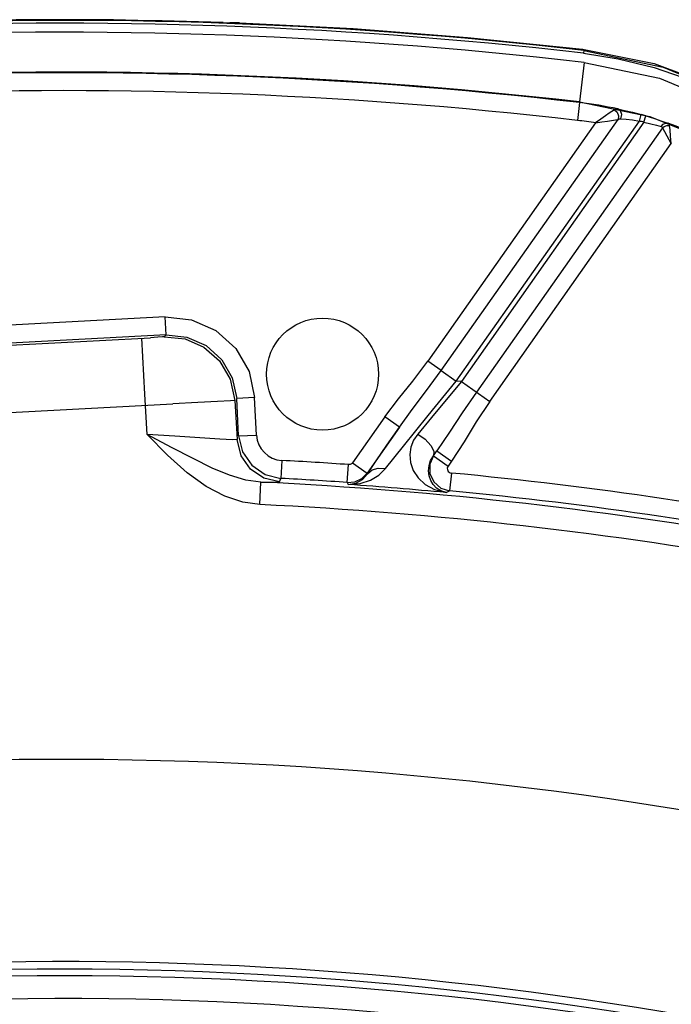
# Model space of a CAD drawing. Extents: x 40.7 to 137.4, y -250.8 to -221.5.
# Tile 293 of 320: x 123.1115 to 123.147, y -237.7536 to -237.6999. Entities that reach past the tile are written whole.
import ezdxf

# ---------------------------------------------------------------- set-up
doc = ezdxf.new("R2010")
doc.units = 0
doc.header["$MEASUREMENT"] = 0
doc.layers.get('0').update_dxf_attribs({"linetype": 'CONTINUOUS'})

msp = doc.modelspace()

# ---------------------------------------------------------------- linework, layer by layer
at = {"color": 6, "linetype": 'Continuous'}
for p, q in [((123.1226242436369, -237.7000987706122), (123.12194654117, -237.7000771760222)), ((123.1225607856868, -237.7000968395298), (123.1230393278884, -237.7001107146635)), ((123.1232881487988, -237.7001151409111), (123.1229863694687, -237.700109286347)), ((123.1232620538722, -237.7001148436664), (123.123259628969, -237.7001148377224)), ((123.1235055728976, -237.7001128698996), (123.1232646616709, -237.7001148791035)), ((123.123486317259, -237.7001126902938), (123.1235055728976, -237.7001128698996)), ((123.1421914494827, -237.7015490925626), (123.1422648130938, -237.7016188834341)), ((123.1422648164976, -237.7016188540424), (123.1422474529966, -237.7017694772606)), ((123.142286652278, -237.7022687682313), (123.1420370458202, -237.704426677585)), ((123.142033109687, -237.7044607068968), (123.141920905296, -237.7054307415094)), ((123.1420324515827, -237.7044606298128), (123.1420363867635, -237.7044266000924)), ((123.1439316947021, -237.7048544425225), (123.1436578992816, -237.7050421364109)), ((123.1441214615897, -237.704806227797), (123.1444905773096, -237.7048831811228)), ((123.1441537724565, -237.7051755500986), (123.144136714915, -237.705373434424)), ((123.1442375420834, -237.7053383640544), (123.1442888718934, -237.7053365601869)), ((123.1444905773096, -237.7048831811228), (123.1449131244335, -237.7049830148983)), ((123.1449131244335, -237.7049830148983), (123.1453966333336, -237.705111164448)), ((123.1452978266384, -237.7054637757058), (123.1453966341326, -237.7051111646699)), ((123.1455416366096, -237.7055336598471), (123.1456446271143, -237.7051822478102)), ((123.1456446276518, -237.705182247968), (123.1461236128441, -237.7053300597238)), ((123.1461236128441, -237.7053300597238), (123.146527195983, -237.7054667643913)), ((123.1429100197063, -237.7055693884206), (123.1337750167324, -237.718537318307)), ((123.1345026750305, -237.7190498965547), (123.1441367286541, -237.7053734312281)), ((123.1353212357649, -237.7196265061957), (123.1452978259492, -237.7054637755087)), ((123.1455416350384, -237.7055336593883), (123.135595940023, -237.7196524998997)), ((123.1465558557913, -237.7058325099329), (123.1364145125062, -237.7202291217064)), ((123.1449139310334, -237.7054038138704), (123.1452978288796, -237.7054637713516)), ((123.1455416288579, -237.7055336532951), (123.1459128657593, -237.705610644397)), ((123.1459128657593, -237.705610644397), (123.1462277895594, -237.7056871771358)), ((123.1462277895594, -237.7056871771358), (123.1464820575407, -237.7057580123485)), ((123.146527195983, -237.7054667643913), (123.146850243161, -237.7055856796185)), ((123.146555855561, -237.7058325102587), (123.1466694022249, -237.7060355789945)), ((123.1467922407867, -237.7057071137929), (123.1469430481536, -237.7057111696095)), ((123.1466694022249, -237.7060355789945), (123.1470354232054, -237.70669718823)), ((123.1371421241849, -237.7207417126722), (123.14703560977, -237.7066969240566)), ((123.1194522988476, -237.7161384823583), (123.1040554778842, -237.71694702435)), ((123.1195033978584, -237.7171137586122), (123.1194521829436, -237.7161384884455)), ((123.1195038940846, -237.7171137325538), (123.1041066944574, -237.7179222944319)), ((123.1195038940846, -237.7171137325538), (123.1194102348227, -237.7172172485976)), ((123.0851902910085, -237.7190248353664), (123.1186592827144, -237.7172664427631)), ((123.1183521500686, -237.720347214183), (123.1181917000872, -237.7172918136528)), ((123.1345026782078, -237.719049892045), (123.1337750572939, -237.7185373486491)), ((123.1345026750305, -237.7190498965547), (123.1353212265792, -237.7196265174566)), ((123.135595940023, -237.7196524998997), (123.1353212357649, -237.7196265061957)), ((123.135595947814, -237.7196525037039), (123.1371421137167, -237.720741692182)), ((123.1184690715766, -237.7225411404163), (123.1183521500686, -237.720347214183)), ((123.0853823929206, -237.7226820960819), (123.1198825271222, -237.7208698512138)), ((123.1232595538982, -237.7206824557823), (123.1233714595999, -237.7228134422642)), ((123.1243279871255, -237.7205277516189), (123.1233527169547, -237.7205789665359)), ((123.1234599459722, -237.7226208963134), (123.1233527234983, -237.7205790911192)), ((123.1244352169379, -237.7225696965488), (123.1243279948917, -237.7205278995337)), ((123.1314231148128, -237.7215818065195), (123.1296657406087, -237.7240765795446)), ((123.1322214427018, -237.7221441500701), (123.1314231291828, -237.7215817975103)), ((123.1322242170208, -237.7221402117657), (123.1304640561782, -237.7246389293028)), ((123.1315425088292, -237.7231279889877), (123.1322242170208, -237.7221402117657)), ((123.1199859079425, -237.7226329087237), (123.1184685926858, -237.7225411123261)), ((123.122430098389, -237.7227925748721), (123.1199859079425, -237.7226329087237)), ((123.1234599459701, -237.7226208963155), (123.1236683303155, -237.7234873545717)), ((123.1234599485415, -237.7226209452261), (123.1244352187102, -237.7225697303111)), ((123.1236683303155, -237.7234873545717), (123.1241708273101, -237.7242183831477)), ((123.1309592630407, -237.7239806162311), (123.1315425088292, -237.7231279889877)), ((123.1314548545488, -237.7244017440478), (123.1324366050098, -237.7231694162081)), ((123.1340699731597, -237.7236968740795), (123.1342613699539, -237.7234298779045)), ((123.1340748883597, -237.723694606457), (123.1342613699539, -237.7234298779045)), ((123.1342613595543, -237.7234298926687), (123.1350596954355, -237.723992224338)), ((123.1258197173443, -237.7239557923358), (123.1257675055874, -237.7249310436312)), ((123.1296657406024, -237.724076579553), (123.1304640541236, -237.7246389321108)), ((123.130484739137, -237.7246826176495), (123.1309592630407, -237.7239806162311)), ((123.1340748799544, -237.7236946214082), (123.1338755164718, -237.7241610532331)), ((123.1340699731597, -237.7236968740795), (123.1340748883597, -237.723694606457)), ((123.1340748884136, -237.7236946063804), (123.1348732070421, -237.7242569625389)), ((123.1350596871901, -237.7239922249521), (123.1348732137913, -237.724256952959)), ((123.1241708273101, -237.7242183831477), (123.1249013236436, -237.7247216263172)), ((123.1293812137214, -237.7251536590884), (123.1294491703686, -237.7241795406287)), ((123.1301702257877, -237.7249330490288), (123.1304640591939, -237.7246389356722)), ((123.1304640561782, -237.7246389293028), (123.130484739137, -237.7246826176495)), ((123.1311001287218, -237.7247544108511), (123.1314548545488, -237.7244017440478)), ((123.1350497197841, -237.7246405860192), (123.1349574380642, -237.7256128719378)), ((123.1246121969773, -237.7263551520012), (123.1246715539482, -237.7251358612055)), ((123.1249013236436, -237.7247216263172), (123.1257675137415, -237.7249308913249)), ((123.1256799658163, -237.7251232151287), (123.1257675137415, -237.7249308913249)), ((123.1293812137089, -237.7251536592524), (123.1294347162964, -237.7252669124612)), ((123.1340937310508, -237.7251258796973), (123.1344734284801, -237.7254606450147)), ((123.1344734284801, -237.7254606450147), (123.1349574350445, -237.725612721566)), ((123.1347606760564, -237.7257038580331), (123.1349574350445, -237.725612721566))]:
    msp.add_line(p, q, dxfattribs=at)
for points in [[(123.1235056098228, -237.7001127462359), (123.1296982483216, -237.7004320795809), (123.1359283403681, -237.7009096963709), (123.1421915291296, -237.7015490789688)], [(123.1421914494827, -237.7015490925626), (123.1461055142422, -237.702327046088), (123.149840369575, -237.703732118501)], [(123.1422473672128, -237.7017694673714), (123.1441368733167, -237.7020670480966), (123.1461024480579, -237.7025499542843), (123.1481533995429, -237.7032544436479), (123.1502854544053, -237.7042242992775), (123.1524739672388, -237.7055080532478), (123.1546797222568, -237.7071561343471)], [(123.1422648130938, -237.7016188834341), (123.1465936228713, -237.7025241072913), (123.1508875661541, -237.7043016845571)], [(123.1422866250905, -237.7022687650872), (123.1463986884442, -237.7031336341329), (123.1504743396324, -237.7048364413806), (123.1543754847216, -237.7074786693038)], [(123.1420363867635, -237.7044266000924), (123.1458724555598, -237.7052184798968), (123.1497270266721, -237.7067862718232), (123.1534571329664, -237.7092425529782)], [(123.1441214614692, -237.704806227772), (123.1440581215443, -237.7048040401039), (123.1439949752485, -237.7048202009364), (123.1439316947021, -237.7048544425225)], [(123.1436578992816, -237.7050421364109), (123.1434524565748, -237.7051848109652), (123.1432017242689, -237.7053611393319), (123.1429100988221, -237.7055694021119)], [(123.1439316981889, -237.7048544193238), (123.1440793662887, -237.7049871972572), (123.1441537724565, -237.7051755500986)], [(123.1442888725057, -237.7053365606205), (123.1443365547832, -237.7051154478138), (123.1442731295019, -237.7049133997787), (123.1441214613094, -237.7048062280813)], [(123.1441367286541, -237.7053734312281), (123.1441870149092, -237.7053508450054), (123.1442375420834, -237.7053383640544)], [(123.1442888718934, -237.7053365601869), (123.1445799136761, -237.7053628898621), (123.1449139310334, -237.7054038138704)], [(123.1429099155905, -237.7055695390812), (123.1432573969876, -237.7055110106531), (123.1435567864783, -237.7054625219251)], [(123.1435567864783, -237.7054625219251), (123.1439981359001, -237.7053941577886), (123.1441367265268, -237.7053734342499)], [(123.1464820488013, -237.705758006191), (123.1465867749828, -237.7056385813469), (123.1467158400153, -237.7055781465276), (123.1468502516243, -237.7055856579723)], [(123.1464820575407, -237.7057580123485), (123.1465199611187, -237.7057754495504), (123.1465441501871, -237.705800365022), (123.1465558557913, -237.7058325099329)], [(123.1465558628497, -237.7058325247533), (123.146650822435, -237.7057570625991), (123.1467922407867, -237.7057071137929)], [(123.1469430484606, -237.7057111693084), (123.1469289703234, -237.7056570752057), (123.1468983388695, -237.7056150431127), (123.1468502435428, -237.7055856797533)], [(123.1470353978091, -237.7066968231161), (123.1469995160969, -237.7062890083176), (123.1469663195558, -237.7059416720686), (123.1469430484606, -237.7057111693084)], [(123.1194522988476, -237.7161384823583), (123.1208946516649, -237.7162897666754), (123.1222215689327, -237.7168802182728), (123.1233011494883, -237.7178524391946), (123.1240267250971, -237.7191099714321), (123.1243279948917, -237.7205278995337)], [(123.1195033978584, -237.7171137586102), (123.1206434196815, -237.7172334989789), (123.1216901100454, -237.7176994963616), (123.1225415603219, -237.7184661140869), (123.1231144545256, -237.719458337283), (123.1233527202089, -237.7205790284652)], [(123.1194102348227, -237.7172172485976), (123.1193130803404, -237.7172264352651), (123.1190497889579, -237.7172436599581), (123.1186592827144, -237.7172664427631)], [(123.119410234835, -237.717217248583), (123.1205479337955, -237.7173364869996), (123.1215610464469, -237.7177801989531), (123.1224116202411, -237.7185252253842), (123.1230059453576, -237.7195228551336), (123.1232595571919, -237.7206825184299)], [(123.1314231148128, -237.7215818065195), (123.1321688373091, -237.7206028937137), (123.132944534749, -237.7196408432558), (123.1337750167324, -237.718537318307)], [(123.1322245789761, -237.722139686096), (123.1329212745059, -237.7211878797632), (123.1337032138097, -237.7201500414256), (123.1345026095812, -237.7190498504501)], [(123.1324366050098, -237.7231694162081), (123.1337801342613, -237.7215103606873), (123.1353212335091, -237.7196265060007)], [(123.1355959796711, -237.7196525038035), (123.1347725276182, -237.7206511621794), (123.1339747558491, -237.7216116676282), (123.1332190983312, -237.7225145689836)], [(123.1364145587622, -237.7202291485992), (123.1356389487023, -237.7213655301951), (123.1349477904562, -237.7224165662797), (123.1342613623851, -237.7234298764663)], [(123.1232595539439, -237.7206824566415), (123.1230100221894, -237.7206988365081), (123.1223124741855, -237.7207384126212), (123.1212352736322, -237.7207973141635), (123.1198825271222, -237.7208698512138)], [(123.1371421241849, -237.7207417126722), (123.1364060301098, -237.7218576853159), (123.1357468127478, -237.7229344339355), (123.1350596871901, -237.7239922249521)], [(123.1246716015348, -237.7251358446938), (123.1238480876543, -237.7250241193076), (123.1229668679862, -237.7247648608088), (123.1220174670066, -237.7243698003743), (123.1209733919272, -237.7238562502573), (123.119798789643, -237.7232421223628), (123.1184690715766, -237.7225411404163)], [(123.1246122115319, -237.726355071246), (123.1236830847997, -237.7262241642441), (123.1227060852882, -237.7259061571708), (123.1216909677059, -237.7253804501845), (123.1206489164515, -237.7246343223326), (123.1195824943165, -237.7236751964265), (123.1184690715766, -237.7225411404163)], [(123.1233714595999, -237.7228134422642), (123.1231253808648, -237.7228266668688), (123.122430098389, -237.7227925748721)], [(123.1256799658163, -237.7251232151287), (123.1248245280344, -237.7249190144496), (123.1241041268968, -237.7244320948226), (123.1235886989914, -237.7236992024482), (123.1233714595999, -237.7228134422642)], [(123.1332190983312, -237.7225145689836), (123.1329943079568, -237.7228474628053), (123.1328424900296, -237.7232224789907), (123.1327796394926, -237.7236348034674)], [(123.133219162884, -237.722514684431), (123.1336250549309, -237.7227970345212), (123.1339375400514, -237.7231314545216), (123.134096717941, -237.7234524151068), (123.1340699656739, -237.7236968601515)], [(123.1296657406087, -237.7240765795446), (123.1296077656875, -237.7241348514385), (123.1295310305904, -237.7241713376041), (123.1294490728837, -237.7241795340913)], [(123.1327796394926, -237.7236348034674), (123.132820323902, -237.7240686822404), (123.1329724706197, -237.7245013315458), (123.1332420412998, -237.7249081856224), (123.1336296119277, -237.7252651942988)], [(123.1338356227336, -237.7242377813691), (123.1339212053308, -237.7239582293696), (123.1340699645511, -237.7236968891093)], [(123.1304847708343, -237.7246825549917), (123.1307313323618, -237.7244689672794), (123.1310682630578, -237.7243697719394), (123.1314548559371, -237.7244017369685)], [(123.1347606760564, -237.7257038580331), (123.1344815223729, -237.7256165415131), (123.1342492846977, -237.7254666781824), (123.1340650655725, -237.7252714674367), (123.1339294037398, -237.7250423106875), (123.1338440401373, -237.7247883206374), (123.133811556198, -237.7245178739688), (123.1338356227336, -237.7242377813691)], [(123.1338755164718, -237.7241610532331), (123.1338826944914, -237.7246671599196), (123.1340937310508, -237.7251258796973)], [(123.1246716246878, -237.7251358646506), (123.1252196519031, -237.7251430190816), (123.1255591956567, -237.7251390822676), (123.1256799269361, -237.7251232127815)], [(123.1293812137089, -237.7251536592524), (123.1297948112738, -237.7251114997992), (123.1301702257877, -237.7249330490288)], [(123.1294347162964, -237.7252669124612), (123.1298534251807, -237.7251936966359), (123.1302094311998, -237.7249907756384), (123.1304847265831, -237.7246826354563)], [(123.1294347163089, -237.7252669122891), (123.1300745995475, -237.7252176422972), (123.1306361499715, -237.7250360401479), (123.1311001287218, -237.7247544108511)], [(123.1336296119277, -237.7252651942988), (123.1341368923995, -237.7255437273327), (123.1347607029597, -237.7257038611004)]]:
    msp.add_lwpolyline(points, dxfattribs=at)
msp.add_circle((123.1280321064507, -237.7192517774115), 0.003052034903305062, dxfattribs=at)
for centre, radius, start, end in [((123.1137926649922, -237.9486063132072), 0.2486628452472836, 88.12088354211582, 97.89120559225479), ((123.1137926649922, -237.9486063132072), 0.248623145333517, 83.42409953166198, 102.5879895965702), ((123.1137926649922, -237.9486063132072), 0.2484715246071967, 83.42411943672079, 102.5879697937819), ((123.1137926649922, -237.9486063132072), 0.2479800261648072, 83.4018910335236, 102.6502416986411), ((123.1137926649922, -237.9486063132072), 0.2458077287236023, 83.4020456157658, 102.6516245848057), ((123.1137926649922, -237.9486063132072), 0.2457734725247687, 83.4020456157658, 92.69849361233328), ((123.1137926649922, -237.9486063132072), 0.2447969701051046, 83.40188450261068, 92.53534194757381), ((123.1395404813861, -237.7260100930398), 0.02169306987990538, 77.80892632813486, 83.4036410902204), ((123.1395404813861, -237.7260100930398), 0.02170391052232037, 73.6653933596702, 74.3464362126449), ((123.1395404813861, -237.7260100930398), 0.02071656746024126, 80.63928688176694, 83.40181399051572), ((123.1395404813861, -237.7260100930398), 0.02133771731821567, 73.66539923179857, 74.34643923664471), ((123.1395404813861, -237.7260100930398), 0.02169306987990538, 50.3081496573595, 70.30804911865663), ((123.1258980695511, -237.722493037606), 0.001464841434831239, 182.9997690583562, 266.9353342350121), ((123.1137926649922, -237.9486063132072), 0.2249722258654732, 86.00941067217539, 86.93548799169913), ((123.1350727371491, -237.7243975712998), 0.0002441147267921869, 144.8249163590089, 264.6189625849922), ((123.1137926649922, -237.9486063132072), 0.2249722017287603, 72.72202903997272, 84.57814730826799), ((123.1137926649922, -237.9486063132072), 0.223735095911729, 72.38452378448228, 87.21293453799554), ((123.1137926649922, -237.9486063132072), 0.2239957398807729, 86.00938579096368, 86.93549738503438), ((123.1137926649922, -237.9486063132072), 0.2238864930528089, 84.62610141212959, 85.99370987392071), ((123.1137926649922, -237.9486063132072), 0.2239957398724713, 72.721994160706, 84.57817948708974), ((123.1137926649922, -237.9486063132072), 0.2225143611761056, 72.38471425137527, 87.2129499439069)]:
    msp.add_arc(centre, radius, start, end, dxfattribs=at)
at = {"color": 155}
for radius, start, end in [(0.2083655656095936, 64.44620732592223, 91.47960150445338), (0.1973534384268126, 66.93128695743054, 93.94733391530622), (0.1969391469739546, 66.78897286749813, 94.76588463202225), (0.1965825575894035, 66.79053304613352, 94.76597793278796), (0.1953388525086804, 68.08734185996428, 95.7322151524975)]:
    msp.add_arc((123.1137926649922, -237.9486063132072), radius, start, end, dxfattribs=at)

doc.saveas('drawing.dxf')
